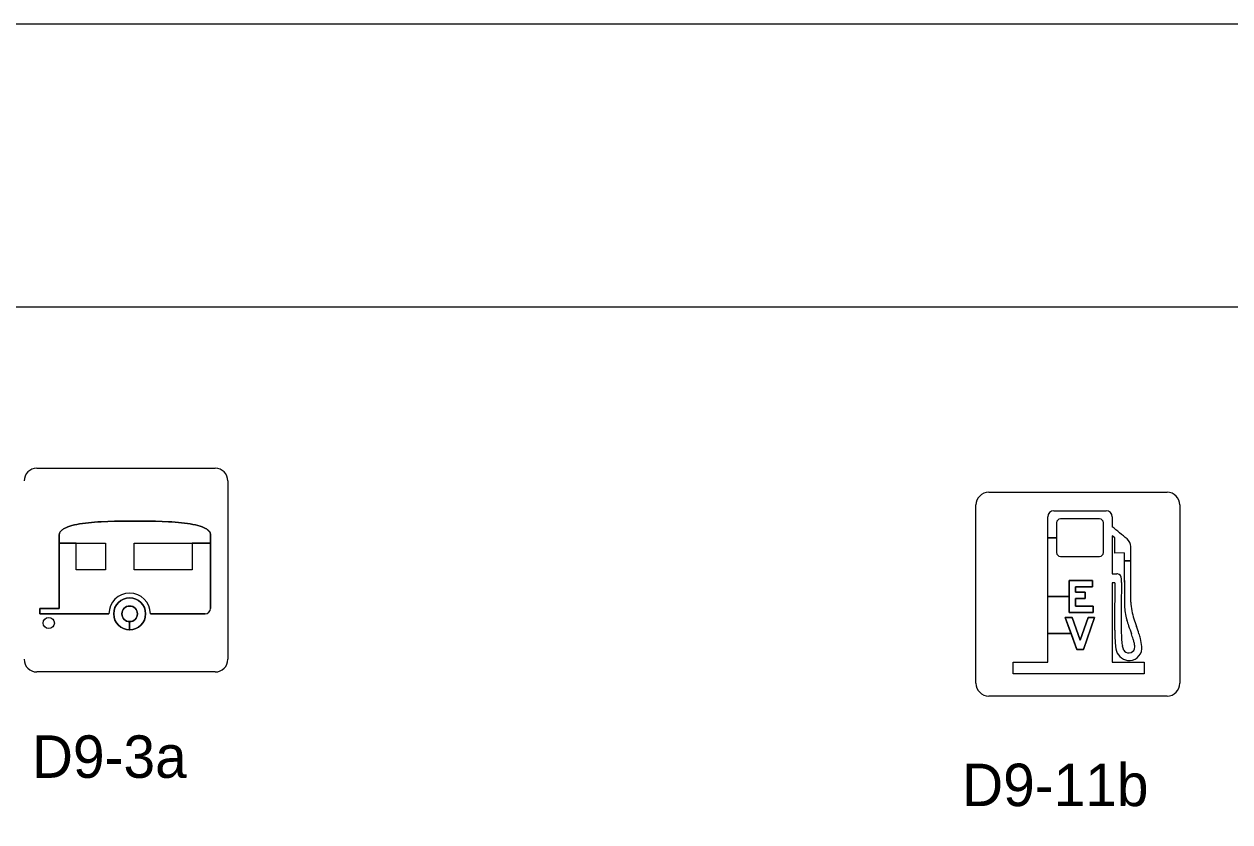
# Model space of a CAD drawing. Extents: x 42133 to 45533, y 41351 to 47951.
# Drawn here: x 42519.1 to 42731.9, y 47810.5 to 47951.4 of the extents above; entities that cross this region are included whole.
import ezdxf

# ---------------------------------------------------------------- set-up
doc = ezdxf.new("R2010")
doc.units = 0
for name, color, linetype in [('#plot_shape', 7, 'Continuous'), ('P_ODOT_PLAN_Border', 7, 'Continuous'), ('P_TRAF_SIGN_SignDetails', 7, 'Continuous')]:
    doc.layers.add(name, color=color, linetype=linetype)

msp = doc.modelspace()

# ---------------------------------------------------------------- linework, layer by layer
at = {"layer": '#plot_shape'}
msp.add_lwpolyline([(42133.34, 46851.35), (43833.34, 46851.35), (43833.34, 47951.35), (42133.34, 47951.35)], close=True, dxfattribs=at)
at = {"layer": 'P_ODOT_PLAN_Border'}
msp.add_lwpolyline([(42208.34, 46901.35), (43808.34, 46901.35), (43808.34, 47901.35), (42208.34, 47901.35)], close=True, dxfattribs=at)
at = {"layer": 'P_TRAF_SIGN_SignDetails'}
for p, q in [((42521.38, 47872.94), (42552.87, 47872.94)), ((42555.11, 47870.7), (42555.11, 47839.2)), ((42689.37, 47868.69), (42720.85, 47868.69)), ((42687.12, 47834.96), (42687.12, 47866.45)), ((42723.09, 47866.45), (42723.09, 47834.96)), ((42552.87, 47836.96), (42521.38, 47836.96)), ((42720.85, 47832.72), (42689.37, 47832.72))]:
    msp.add_line(p, q, dxfattribs=at)
for points in [[(42711.64, 47852.71), (42711.17, 47852.71), (42711.17, 47838.67), (42716.79, 47838.67), (42716.79, 47836.64), (42693.68, 47836.64), (42693.68, 47838.67), (42699.81, 47838.67), (42699.81, 47864.37)], [(42701.35, 47863.3), (42701.35, 47860.67), (42699.81, 47860.67), (42699.81, 47864.37)], [(42701.35, 47863.3), (42701.35, 47860.67), (42699.81, 47860.67), (42699.81, 47864.37)], [(42700.88, 47865.44), (42710.1, 47865.44)], [(42700.88, 47865.44), (42710.1, 47865.44)], [(42700.88, 47865.44), (42710.1, 47865.44)], [(42711.17, 47864.37), (42711.17, 47862.61)], [(42711.17, 47864.37), (42711.17, 47862.61)], [(42711.17, 47864.37), (42711.17, 47862.61)], [(42521.96, 47847.23), (42524.99, 47847.23), (42528.03, 47847.23), (42531.07, 47847.23), (42534.1, 47847.23), (42521.91, 47847.23), (42521.91, 47848.2), (42525.33, 47848.2), (42525.33, 47861.15), (42525.34, 47861.26), (42525.36, 47861.36), (42525.39, 47861.47), (42525.44, 47861.58), (42525.5, 47861.68), (42525.56, 47861.77), (42525.65, 47861.87), (42525.73, 47861.96), (42525.84, 47862.04), (42525.95, 47862.13), (42526.07, 47862.21), (42526.2, 47862.29), (42526.5, 47862.44), (42526.83, 47862.57), (42527.19, 47862.7), (42527.58, 47862.82), (42528.01, 47862.92), (42528.46, 47863.02), (42528.93, 47863.1), (42529.43, 47863.19), (42530.48, 47863.32), (42531.03, 47863.38), (42531.58, 47863.43), (42532.15, 47863.47), (42532.73, 47863.5), (42533.9, 47863.56), (42535.08, 47863.59), (42536.23, 47863.61), (42537.35, 47863.61), (42538.42, 47863.61), (42538.69, 47863.6), (42538.96, 47863.61), (42540.02, 47863.61), (42541.14, 47863.61), (42542.3, 47863.59), (42543.47, 47863.56), (42544.64, 47863.5), (42545.22, 47863.47), (42545.79, 47863.43), (42546.35, 47863.38), (42546.9, 47863.32), (42547.94, 47863.19), (42548.45, 47863.1), (42548.92, 47863.02), (42549.37, 47862.92), (42549.79, 47862.82), (42550.19, 47862.7), (42550.55, 47862.57), (42550.88, 47862.44), (42551.17, 47862.29), (42551.3, 47862.21), (42551.42, 47862.13), (42551.54, 47862.04), (42551.64, 47861.96), (42551.73, 47861.87), (42551.81, 47861.77), (42551.88, 47861.68), (42551.94, 47861.58), (42551.98, 47861.47), (42552.01, 47861.36), (42552.03, 47861.26), (42552.04, 47861.15), (42552.04, 47848.19)], [(42552.04, 47848.19), (42552.04, 47859.68), (42548.77, 47859.68), (42548.77, 47854.97), (42538.57, 47854.97), (42538.57, 47859.68), (42552.04, 47859.68), (42552.04, 47861.15), (42552.03, 47861.26), (42552.01, 47861.36), (42551.98, 47861.47), (42551.94, 47861.58), (42551.88, 47861.68), (42551.81, 47861.77), (42551.73, 47861.87), (42551.64, 47861.96), (42551.54, 47862.04), (42551.42, 47862.13), (42551.3, 47862.21), (42551.17, 47862.29), (42550.88, 47862.44), (42550.55, 47862.57), (42550.19, 47862.7), (42549.79, 47862.82), (42549.37, 47862.92), (42548.92, 47863.02), (42548.45, 47863.1), (42547.94, 47863.19), (42546.9, 47863.32), (42546.35, 47863.38), (42545.79, 47863.43), (42545.22, 47863.47), (42544.64, 47863.5), (42543.47, 47863.56), (42542.3, 47863.59), (42541.14, 47863.61), (42540.02, 47863.61), (42538.96, 47863.61), (42538.69, 47863.6), (42538.42, 47863.61), (42537.35, 47863.61), (42536.23, 47863.61), (42535.08, 47863.59), (42533.9, 47863.56), (42532.73, 47863.5), (42532.15, 47863.47), (42531.58, 47863.43), (42531.03, 47863.38), (42530.48, 47863.32), (42529.43, 47863.19), (42528.93, 47863.1), (42528.46, 47863.02), (42528.01, 47862.92), (42527.58, 47862.82), (42527.19, 47862.7), (42526.83, 47862.57), (42526.5, 47862.44), (42526.2, 47862.29), (42526.07, 47862.21), (42525.95, 47862.13), (42525.84, 47862.04), (42525.73, 47861.96), (42525.65, 47861.87), (42525.56, 47861.77), (42525.5, 47861.68), (42525.44, 47861.58), (42525.39, 47861.47), (42525.36, 47861.36), (42525.34, 47861.26), (42525.33, 47861.15), (42525.33, 47859.68), (42533.47, 47859.68), (42533.47, 47854.98), (42528.31, 47854.98), (42528.31, 47859.68), (42525.33, 47859.68), (42525.33, 47848.2), (42521.91, 47848.2), (42521.91, 47847.23)], [(42552.04, 47848.19), (42552.04, 47859.68), (42548.77, 47859.68), (42548.77, 47854.97), (42538.57, 47854.97), (42538.57, 47859.68), (42552.04, 47859.68), (42552.04, 47861.15), (42552.03, 47861.26), (42552.01, 47861.36), (42551.98, 47861.47), (42551.94, 47861.58), (42551.88, 47861.68), (42551.81, 47861.77), (42551.73, 47861.87), (42551.64, 47861.96), (42551.54, 47862.04), (42551.42, 47862.13), (42551.3, 47862.21), (42551.17, 47862.29), (42550.88, 47862.44), (42550.55, 47862.57), (42550.19, 47862.7), (42549.79, 47862.82), (42549.37, 47862.92), (42548.92, 47863.02), (42548.45, 47863.1), (42547.94, 47863.19), (42546.9, 47863.32), (42546.35, 47863.38), (42545.79, 47863.43), (42545.22, 47863.47), (42544.64, 47863.5), (42543.47, 47863.56), (42542.3, 47863.59), (42541.14, 47863.61), (42540.02, 47863.61), (42538.96, 47863.61), (42538.69, 47863.6), (42538.42, 47863.61), (42537.35, 47863.61), (42536.23, 47863.61), (42535.08, 47863.59), (42533.9, 47863.56), (42532.73, 47863.5), (42532.15, 47863.47), (42531.58, 47863.43), (42531.03, 47863.38), (42530.48, 47863.32), (42529.43, 47863.19), (42528.93, 47863.1), (42528.46, 47863.02), (42528.01, 47862.92), (42527.58, 47862.82), (42527.19, 47862.7), (42526.83, 47862.57), (42526.5, 47862.44), (42526.2, 47862.29), (42526.07, 47862.21), (42525.95, 47862.13), (42525.84, 47862.04), (42525.73, 47861.96), (42525.65, 47861.87), (42525.56, 47861.77), (42525.5, 47861.68), (42525.44, 47861.58), (42525.39, 47861.47), (42525.36, 47861.36), (42525.34, 47861.26), (42525.33, 47861.15), (42525.33, 47859.68), (42533.47, 47859.68), (42533.47, 47854.98), (42528.31, 47854.98), (42528.31, 47859.68), (42525.33, 47859.68), (42525.33, 47848.2), (42521.91, 47848.2), (42521.91, 47847.23)], [(42701.35, 47863.3), (42701.35, 47858.04)], [(42708.93, 47863.98), (42702.03, 47863.98)], [(42708.93, 47863.98), (42702.03, 47863.98)], [(42708.93, 47863.98), (42702.03, 47863.98)], [(42709.61, 47858.04), (42709.61, 47863.3)], [(42709.61, 47858.04), (42709.61, 47863.3)], [(42709.61, 47858.04), (42709.61, 47863.3)], [(42699.81, 47843.74), (42699.81, 47850.28), (42703.59, 47850.28), (42703.59, 47847.45), (42707.78, 47847.45), (42707.78, 47848.58), (42704.7, 47848.58), (42704.7, 47849.92), (42706.4, 47849.92), (42706.4, 47851.05), (42704.7, 47851.05), (42704.7, 47851.97), (42707.7, 47851.97), (42707.7, 47853.1), (42703.59, 47853.1), (42703.59, 47850.28), (42699.81, 47850.28), (42699.81, 47860.67), (42701.35, 47860.67), (42701.35, 47858.04)], [(42699.81, 47843.74), (42699.81, 47850.28), (42703.59, 47850.28), (42703.59, 47847.45), (42707.78, 47847.45), (42707.78, 47848.58), (42704.7, 47848.58), (42704.7, 47849.92), (42706.4, 47849.92), (42706.4, 47851.05), (42704.7, 47851.05), (42704.7, 47851.97), (42707.7, 47851.97), (42707.7, 47853.1), (42703.59, 47853.1), (42703.59, 47850.28), (42699.81, 47850.28), (42699.81, 47860.67), (42701.35, 47860.67), (42701.35, 47858.04)], [(42713.28, 47857.98), (42711.63, 47857.97), (42711.63, 47860.65), (42711.15, 47861.03), (42711.15, 47854.31), (42711.98, 47854.28)], [(42713.28, 47857.98), (42711.63, 47857.97), (42711.63, 47860.65), (42711.15, 47861.03), (42711.15, 47854.31), (42711.98, 47854.28)], [(42713.28, 47857.98), (42711.63, 47857.97), (42711.63, 47860.65), (42711.15, 47861.03), (42711.15, 47854.31), (42711.98, 47854.28)], [(42702.03, 47857.36), (42708.93, 47857.36)], [(42702.03, 47857.36), (42708.93, 47857.36)], [(42702.03, 47857.36), (42708.93, 47857.36)], [(42714.47, 47856.6), (42713.29, 47856.6)], [(42713.29, 47856.6), (42714.47, 47856.6)], [(42714.47, 47856.6), (42713.29, 47856.6)], [(42713.29, 47856.6), (42714.47, 47856.6)], [(42711.64, 47852.71), (42711.17, 47852.71), (42711.17, 47838.67), (42716.79, 47838.67), (42716.79, 47836.64), (42693.68, 47836.64), (42693.68, 47838.67), (42699.81, 47838.67), (42699.81, 47843.74), (42703.91, 47843.74), (42704.93, 47840.92), (42706.11, 47840.92), (42708.06, 47846.56), (42706.9, 47846.56), (42705.52, 47842.6), (42704.08, 47846.56), (42702.89, 47846.56), (42703.91, 47843.74), (42699.81, 47843.74)], [(42711.64, 47852.71), (42711.17, 47852.71), (42711.17, 47838.67), (42716.79, 47838.67), (42716.79, 47836.64), (42693.68, 47836.64), (42693.68, 47838.67), (42699.81, 47838.67), (42699.81, 47843.74), (42703.91, 47843.74), (42704.93, 47840.92), (42706.11, 47840.92), (42708.06, 47846.56), (42706.9, 47846.56), (42705.52, 47842.6), (42704.08, 47846.56), (42702.89, 47846.56), (42703.91, 47843.74), (42699.81, 47843.74)], [(42521.91, 47847.23), (42534.1, 47847.23)], [(42521.91, 47847.23), (42534.1, 47847.23)], [(42534.1, 47847.23), (42521.96, 47847.23)], [(42551.08, 47847.23), (42541.42, 47847.23)], [(42541.42, 47847.23), (42551.08, 47847.23)], [(42541.42, 47847.23), (42551.08, 47847.23)], [(42537.76, 47845.85), (42537.76, 47844.41)], [(42537.76, 47844.41), (42537.76, 47845.85)], [(42537.76, 47845.85), (42537.76, 47844.41)], [(42537.76, 47844.41), (42537.76, 47845.85)]]:
    msp.add_lwpolyline(points, dxfattribs=at)
for points in [[(42528.31, 47859.68), (42533.47, 47859.68), (42533.47, 47854.98), (42528.31, 47854.98)], [(42538.57, 47859.68), (42548.77, 47859.68), (42548.77, 47854.97), (42538.57, 47854.97)], [(42704.7, 47851.97), (42704.7, 47851.05), (42706.4, 47851.05), (42706.4, 47849.92), (42704.7, 47849.92), (42704.7, 47848.58), (42707.78, 47848.58), (42707.78, 47847.45), (42703.59, 47847.45), (42703.59, 47853.1), (42707.7, 47853.1), (42707.7, 47851.97)], [(42706.9, 47846.56), (42708.06, 47846.56), (42706.11, 47840.92), (42704.93, 47840.92), (42702.89, 47846.56), (42704.08, 47846.56), (42705.52, 47842.6)]]:
    msp.add_lwpolyline(points, close=True, dxfattribs=at)
for centre, radius in [((42537.76, 47847.23), 2.82), ((42537.76, 47847.23), 1.38), ((42523.49, 47845.61), 0.989), ((42523.49, 47845.61), 0.989), ((42523.49, 47845.61), 0.989)]:
    msp.add_circle(centre, radius, dxfattribs=at)
for centre, radius, start, end in [((42521.38, 47870.69), 2.24, 90, 180), ((42552.86, 47870.69), 2.24, 0, 90), ((42689.36, 47866.45), 2.24, 90, 180), ((42720.85, 47866.45), 2.24, 0, 90), ((42700.88, 47864.37), 1.07, 90, 180), ((42700.88, 47864.37), 1.07, 90, 180), ((42700.88, 47864.37), 1.07, 90, 180), ((42710.1, 47864.37), 1.07, 0.0358, 90), ((42710.1, 47864.37), 1.07, 0.0358, 90), ((42710.1, 47864.37), 1.07, 0.0358, 90), ((42702.03, 47863.3), 0.678, 90, 180), ((42702.03, 47863.3), 0.678, 90, 180), ((42702.03, 47863.3), 0.678, 90, 180), ((42708.93, 47863.3), 0.678, 0, 90), ((42708.93, 47863.3), 0.678, 0, 90), ((42708.93, 47863.3), 0.678, 0, 90), ((41566.03, 46463.91), 1807.68, 50.58457, 50.69215), ((41566.03, 46463.91), 1807.68, 50.58457, 50.69215), ((41566.03, 46463.91), 1807.68, 50.58457, 50.69215), ((42712.45, 47858.94), 2.02, 5.277, 48.2398), ((42712.45, 47858.94), 2.02, 5.277, 48.2398), ((42712.45, 47858.94), 2.02, 5.277, 48.2398), ((42702.03, 47858.04), 0.678, 180, 270), ((42702.03, 47858.04), 0.678, 180, 270), ((42702.03, 47858.04), 0.678, 180, 270), ((42708.93, 47858.04), 0.678, 270, 0), ((42708.93, 47858.04), 0.678, 270, 360), ((42708.93, 47858.04), 0.678, 270, 360), ((96382.77, 48280.22), 53671.16, 180.450763, 180.460674), ((96382.77, 48280.22), 53671.16, 180.450763, 180.452234), ((96382.77, 48280.22), 53671.16, 180.450763, 180.452234), ((16574.58, 47843.59), 26139.89, 0.012538, 0.034067), ((16574.58, 47843.59), 26139.89, 0.028513, 0.034067), ((16574.58, 47843.59), 26139.89, 0.028513, 0.034067), ((96382.77, 48280.22), 53671.16, 180.452234, 180.460674), ((96382.77, 48280.22), 53671.16, 180.452234, 180.460674), ((16574.58, 47843.59), 26139.89, 0.012538, 0.028513), ((16574.58, 47843.59), 26139.89, 0.012538, 0.028513), ((42711.98, 47853.45), 0.828, 79.6062, 89.9356), ((42711.98, 47853.45), 0.828, 79.6062, 89.9356), ((42711.98, 47853.45), 0.828, 79.6062, 89.9356), ((42711.96, 47853.42), 0.86, 0.0927, 79.2045), ((42711.96, 47853.42), 0.86, 0.0927, 79.2045), ((42711.96, 47853.42), 0.86, 0.0927, 79.2045), ((42636.86, 47853.84), 75.96, 359.2018, 359.6796), ((42636.86, 47853.84), 75.96, 359.2018, 359.6796), ((42636.86, 47853.84), 75.96, 359.2018, 359.6796), ((43167.75, 47846.17), 456.16, 179.1778, 179.8188), ((43167.75, 47846.17), 456.16, 179.1778, 179.8188), ((43167.75, 47846.17), 456.16, 179.1778, 179.8188), ((44566.16, 47814.41), 1853.74, 178.81384, 178.92798), ((44566.16, 47814.41), 1853.74, 178.81384, 178.92798), ((44566.16, 47814.41), 1853.74, 178.81384, 178.92798), ((42537.76, 47847.23), 3.66, 360, 180), ((42537.76, 47847.23), 3.66, 360, 180), ((42537.76, 47847.23), 3.66, 360, 180), ((42537.76, 47847.23), 2.82, 270.0195, 270), ((42537.76, 47847.23), 2.82, 270.0195, 270), ((42723.43, 47849.42), 8.96, 180.6842, 190.5517), ((42723.43, 47849.42), 8.96, 180.6842, 190.5517), ((42723.43, 47849.42), 8.96, 180.6842, 190.5517), ((42537.76, 47847.23), 1.38, 270.0398, 270), ((42537.76, 47847.23), 1.38, 270.0398, 270), ((42551.08, 47848.19), 0.957, 270, 0), ((42551.08, 47848.19), 0.957, 270, 0), ((42551.08, 47848.19), 0.957, 270, 0), ((42857.01, 47846.58), 145.43, 179.5952, 180.8865), ((42857.01, 47846.58), 145.43, 179.5952, 180.8865), ((42857.01, 47846.58), 145.43, 179.5952, 180.8865), ((42876.32, 47846.48), 163.6, 179.0829, 179.9005), ((42876.32, 47846.48), 163.6, 179.0829, 179.9005), ((42876.32, 47846.48), 163.6, 179.0829, 179.9005), ((42722.29, 47848.88), 8.94, 181.2225, 189.2857), ((42722.29, 47848.88), 8.94, 181.2225, 189.2857), ((42722.29, 47848.88), 8.94, 181.2225, 189.2857), ((42725.28, 47849.35), 11.97, 189.1815, 195.0569), ((42725.28, 47849.35), 11.97, 189.1815, 195.0569), ((42725.28, 47849.35), 11.97, 189.1815, 195.0569), ((42726.7, 47850.02), 12.28, 190.5353, 197.4024), ((42726.7, 47850.02), 12.28, 190.5353, 197.4024), ((42726.7, 47850.02), 12.28, 190.5353, 197.4024), ((42797.96, 47846.49), 85.24, 179.8182, 181.3525), ((42797.96, 47846.49), 85.24, 179.8182, 181.3525), ((42797.96, 47846.49), 85.24, 179.8182, 181.3525), ((42731.64, 47851.02), 18.55, 194.9429, 198.6119), ((42731.64, 47851.02), 18.55, 194.9429, 198.6119), ((42731.64, 47851.02), 18.55, 194.9429, 198.6119), ((42785.26, 47869.24), 75.17, 198.7276, 199.86), ((42785.26, 47869.24), 75.17, 198.7276, 199.86), ((42785.26, 47869.24), 75.17, 198.7276, 199.86), ((42739.8, 47854.05), 25.99, 197.2388, 200.3668), ((42739.8, 47854.05), 25.99, 197.2388, 200.3668), ((42739.8, 47854.05), 25.99, 197.2388, 200.3668), ((42667.98, 47827.33), 50.64, 18.8933, 20.4309), ((42667.98, 47827.33), 50.64, 18.8933, 20.4309), ((42667.98, 47827.33), 50.64, 18.8933, 20.4309), ((42771.27, 47845.31), 59.67, 180.943, 182.3375), ((42771.27, 47845.31), 59.67, 180.943, 182.3375), ((42771.27, 47845.31), 59.67, 180.943, 182.3375), ((42736.58, 47843.85), 24.95, 182.2261, 184.9561), ((42736.58, 47843.85), 24.95, 182.2261, 184.9561), ((42736.58, 47843.85), 24.95, 182.2261, 184.9561), ((42756.45, 47845.49), 43.71, 181.3331, 183.1074), ((42756.45, 47845.49), 43.71, 181.3331, 183.1074), ((42756.45, 47845.49), 43.71, 181.3331, 183.1074), ((42732.41, 47844.15), 19.64, 182.9912, 186.2685), ((42732.41, 47844.15), 19.64, 182.9912, 186.2685), ((42732.41, 47844.15), 19.64, 182.9912, 186.2685), ((42694.7, 47836.52), 21.11, 17.1529, 19.8826), ((42694.7, 47836.52), 21.11, 17.1529, 19.8826), ((42694.7, 47836.52), 21.11, 17.1529, 19.8826), ((42706.55, 47840.18), 8.72, 13.157, 17.1332), ((42706.55, 47840.18), 8.72, 13.157, 17.1332), ((42706.55, 47840.18), 8.72, 13.157, 17.1332), ((42702.56, 47839.18), 14.09, 15.3047, 18.8304), ((42702.56, 47839.18), 14.09, 15.3047, 18.8304), ((42702.56, 47839.18), 14.09, 15.3047, 18.8304), ((42709.64, 47841.04), 6.76, 3.6218, 15.8932), ((42709.64, 47841.04), 6.76, 3.6218, 15.8932), ((42709.64, 47841.04), 6.76, 3.6218, 15.8932), ((42719.31, 47842.31), 7.61, 184.674, 189.6261), ((42719.31, 47842.31), 7.61, 184.674, 189.6261), ((42719.31, 47842.31), 7.61, 184.674, 189.6261), ((42714.3, 47841.48), 2.53, 189.9319, 260.4503), ((42714.3, 47841.48), 2.53, 189.9319, 260.4503), ((42714.3, 47841.48), 2.53, 189.9319, 260.4503), ((42721.49, 47842.97), 8.65, 186.4198, 189.4031), ((42721.49, 47842.97), 8.65, 186.4198, 189.4031), ((42721.49, 47842.97), 8.65, 186.4198, 189.4031), ((42717.03, 47842.22), 4.13, 189.2608, 194.3078), ((42717.03, 47842.22), 4.13, 189.2608, 194.3078), ((42717.03, 47842.22), 4.13, 189.2608, 194.3078), ((42714.53, 47841.57), 1.54, 193.8616, 203.9144), ((42714.53, 47841.57), 1.54, 193.8616, 203.9144), ((42714.53, 47841.57), 1.54, 193.8616, 203.9144), ((42714.17, 47841.48), 1.18, 206.9386, 224.7418), ((42714.17, 47841.48), 1.18, 206.9386, 224.7418), ((42714.17, 47841.48), 1.18, 206.9386, 224.7418), ((42714.1, 47841.37), 1.05, 223.2016, 0.2901), ((42714.1, 47841.37), 1.05, 223.2016, 0.2901), ((42714.1, 47841.37), 1.05, 223.2016, 0.2901), ((42714.14, 47841.22), 2.26, 263.3264, 355.4202), ((42714.14, 47841.22), 2.26, 263.3264, 355.4202), ((42714.14, 47841.22), 2.26, 263.3264, 355.4202), ((42711.23, 47841.22), 3.92, 2.2396, 13.9268), ((42711.23, 47841.22), 3.92, 2.2396, 13.9268), ((42711.23, 47841.22), 3.92, 2.2396, 13.9268), ((42712.78, 47841.25), 3.62, 356.6127, 3.4799), ((42712.78, 47841.25), 3.62, 356.6127, 3.4799), ((42712.78, 47841.25), 3.62, 356.6127, 3.4799), ((42521.38, 47839.21), 2.24, 180, 270), ((42552.86, 47839.21), 2.24, 270, 0), ((42689.36, 47834.96), 2.24, 180, 270), ((42720.85, 47834.96), 2.24, 270, 0)]:
    msp.add_arc(centre, radius, start, end, dxfattribs=at)

# ---------------------------------------------------------------- texts
for s, p in [('D9-3a', (42520.51, 47818.27)), ('D9-11b', (42684.68, 47813.28))]:
    msp.add_text(s, height=7.5, dxfattribs=at).set_placement(p)

doc.saveas('drawing.dxf')
